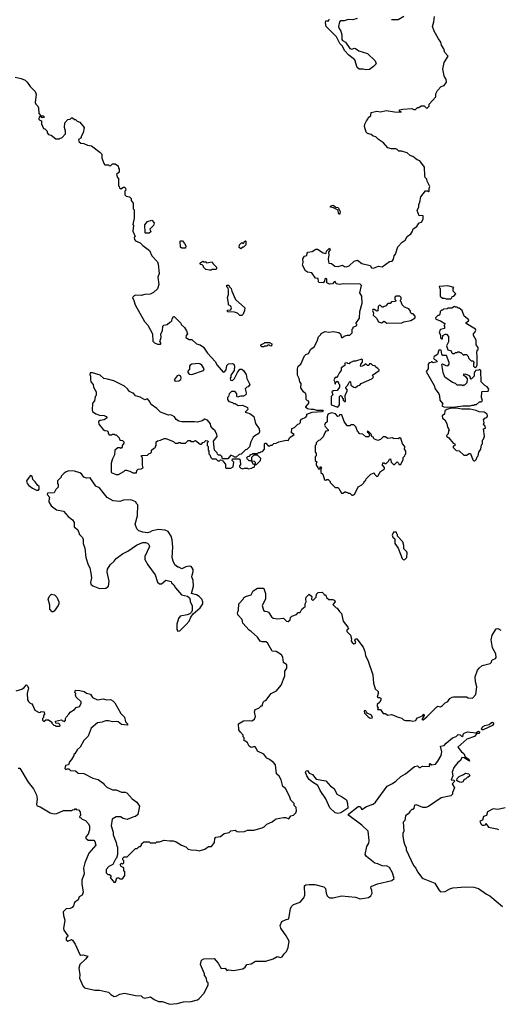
# Model space of a CAD drawing. Extents: x 1861455 to 2058065, y 200073 to 437907.
# Tile 547 of 574: x 2031173 to 2036349, y 359624 to 370270. Entities that reach past the tile are written whole.
import ezdxf

# ---------------------------------------------------------------- set-up
doc = ezdxf.new("R2010")
doc.units = 0

msp = doc.modelspace()

# ---------------------------------------------------------------- linework, layer by layer
at = {"layer": '0CON05XD'}
for points in [[(2032995, 365720), (2033015, 365720), (2033025, 365710), (2033055, 365710), (2033062, 365718), (2033075, 365720), (2033125, 365680), (2033138, 365682), (2033152, 365698), (2033168, 365702), (2033185, 365720), (2033208, 365718), (2033210, 365705), (2033200, 365695), (2033200, 365665), (2033210, 365655), (2033210, 365615), (2033220, 365605), (2033220, 365575), (2033230, 365565), (2033240, 365535), (2033255, 365520), (2033295, 365520), (2033315, 365500), (2033335, 365500), (2033345, 365510), (2033368, 365508), (2033372, 365492), (2033400, 365465), (2033400, 365425), (2033405, 365420), (2033455, 365420), (2033480, 365435), (2033490, 365485), (2033470, 365505), (2033475, 365520), (2033545, 365520), (2033558, 365508), (2033560, 365455), (2033552, 365448), (2033550, 365435), (2033565, 365420), (2033585, 365412), (2033605, 365420), (2033635, 365420), (2033645, 365412), (2033685, 365420), (2033692, 365428), (2033708, 365432), (2033720, 365460), (2033702, 365462), (2033680, 365500), (2033655, 365500), (2033632, 365522), (2033630, 365535), (2033642, 365548), (2033658, 365552), (2033672, 365568), (2033688, 365572), (2033695, 365580), (2033745, 365580), (2033755, 365590), (2033775, 365590), (2033782, 365598), (2033798, 365602), (2033820, 365625), (2033820, 365685), (2033825, 365690), (2033835, 365690), (2033862, 365662), (2033875, 365660), (2033885, 365670), (2033905, 365670), (2033923, 365687), (2033945, 365690), (2033974, 365706), (2034055, 365722), (2034075, 365720), (2034096, 365754), (2034140, 365785), (2034113, 365803), (2034115, 365850), (2034145, 365862), (2034180, 365895), (2034195, 365900), (2034210, 365915), (2034210, 365935), (2034220, 365950), (2034266, 365974), (2034278, 365985), (2034280, 366005), (2034335, 366026), (2034446, 366034), (2034458, 366042), (2034454, 366046), (2034386, 366046), (2034355, 366056), (2034325, 366056), (2034285, 366064), (2034268, 366075), (2034268, 366085), (2034300, 366125), (2034300, 366145), (2034285, 366150), (2034270, 366165), (2034272, 366205), (2034268, 366225), (2034242, 366245), (2034215, 366290), (2034218, 366335), (2034202, 366355), (2034195, 366390), (2034178, 366425), (2034177, 366495), (2034185, 366522), (2034214, 366546), (2034252, 366635), (2034269, 366651), (2034295, 366662), (2034321, 366709), (2034356, 366734), (2034391, 366795), (2034405, 366840), (2034430, 366865), (2034434, 366876), (2034475, 366898), (2034515, 366892), (2034565, 366898), (2034626, 366886), (2034644, 366874), (2034655, 366832), (2034665, 366832), (2034683, 366847), (2034715, 366860), (2034745, 366860), (2034767, 366883), (2034770, 366925), (2034780, 366935), (2034780, 366945), (2034820, 366965), (2034820, 366975), (2034810, 366985), (2034847, 367043), (2034850, 367115), (2034876, 367204), (2034872, 367282), (2034852, 367315), (2034870, 367395), (2034855, 367410), (2034675, 367414), (2034633, 367407), (2034597, 367415), (2034585, 367438), (2034575, 367437), (2034556, 367414), (2034525, 367410), (2034496, 367425), (2034493, 367463), (2034485, 367472), (2034473, 367467), (2034469, 367441), (2034456, 367424), (2034410, 367430), (2034404, 367436), (2034400, 367470), (2034372, 367475), (2034334, 367534), (2034285, 367541), (2034265, 367553), (2034231, 367615), (2034239, 367645), (2034237, 367685), (2034255, 367712), (2034279, 367721), (2034283, 367747), (2034290, 367755), (2034335, 367762), (2034375, 367788), (2034395, 367788), (2034455, 367748), (2034479, 367741), (2034488, 367745), (2034492, 367768), (2034525, 367800), (2034531, 367785), (2034512, 367758), (2034518, 367725), (2034509, 367685), (2034511, 367651), (2034518, 367638), (2034545, 367632), (2034582, 367605), (2034618, 367602), (2034664, 367614), (2034685, 367600), (2034705, 367597), (2034735, 367609), (2034792, 367658), (2034825, 367668), (2034874, 367634), (2034962, 367612), (2034977, 367587), (2034998, 367582), (2035054, 367606), (2035095, 367598), (2035172, 367655), (2035200, 367660), (2035215, 367682), (2035222, 367715), (2035236, 367735), (2035263, 367815), (2035310, 367865), (2035343, 367885), (2035364, 367926), (2035405, 367954), (2035419, 367975), (2035430, 368010), (2035467, 368035), (2035491, 368069), (2035523, 368085), (2035536, 368115), (2035535, 368148), (2035525, 368153), (2035495, 368150), (2035472, 368205), (2035488, 368245), (2035488, 368272), (2035502, 368298), (2035510, 368355), (2035562, 368418), (2035585, 368420), (2035595, 368410), (2035600, 368415), (2035600, 368445), (2035608, 368465), (2035580, 368525), (2035577, 368547), (2035560, 368565), (2035553, 368583), (2035550, 368675), (2035500, 368745), (2035473, 368753), (2035425, 368790), (2035395, 368800), (2035365, 368830), (2035313, 368843), (2035305, 368850), (2035275, 368850), (2035257, 368867), (2035242, 368872), (2035195, 368873), (2035154, 368884), (2035109, 368939), (2035054, 368974), (2035024, 369004), (2034995, 369010), (2034975, 369027), (2034935, 369039), (2034920, 369055), (2034903, 369115), (2034905, 369140), (2034922, 369175), (2034940, 369195), (2034942, 369208), (2034970, 369235), (2034975, 369267), (2035035, 369281), (2035075, 369274), (2035135, 369289), (2035225, 369273), (2035300, 369270), (2035300, 369275), (2035282, 369282), (2035280, 369295), (2035316, 369304), (2035415, 369310), (2035435, 369300), (2035455, 369300), (2035475, 369320), (2035488, 369322), (2035515, 369340), (2035548, 369338), (2035575, 369310), (2035600, 369335), (2035600, 369355), (2035672, 369435), (2035673, 369467), (2035690, 369505), (2035732, 369548), (2035765, 369560), (2035790, 369595), (2035787, 369627), (2035770, 369645), (2035763, 369663), (2035748, 369735), (2035763, 369807), (2035807, 369875), (2035770, 369915), (2035761, 369955), (2035736, 369996), (2035728, 370028), (2035701, 370061), (2035654, 370144), (2035637, 370195), (2035652, 370245), (2035658, 370305)], [(2034822, 370282), (2034775, 370268), (2034725, 370272), (2034682, 370258), (2034645, 370257), (2034633, 370245), (2034622, 370195), (2034628, 370175), (2034647, 370145), (2034656, 370106), (2034656, 370055), (2034664, 370044), (2034698, 370028), (2034745, 369960), (2034765, 369951), (2034795, 369962), (2034805, 369960), (2034842, 369932), (2034935, 369903), (2035018, 369825), (2035027, 369793), (2034998, 369762), (2034955, 369730), (2034915, 369726), (2034886, 369736), (2034846, 369736), (2034824, 369754), (2034796, 369836), (2034734, 369885), (2034686, 369935), (2034663, 369983), (2034635, 370011), (2034600, 370085), (2034489, 370195), (2034479, 370235), (2034483, 370257), (2034515, 370257), (2034521, 370275)], [(2035328, 370305), (2035265, 370267), (2035195, 370270)], [(2031125, 369650), (2031190, 369635), (2031232, 369615), (2031253, 369595), (2031285, 369548), (2031340, 369495), (2031350, 369465), (2031340, 369375), (2031348, 369355), (2031368, 369335), (2031378, 369315), (2031380, 369255), (2031402, 369232), (2031425, 369230), (2031440, 369215), (2031415, 369210), (2031405, 369220), (2031385, 369220), (2031380, 369195), (2031392, 369182), (2031408, 369178), (2031410, 369145), (2031432, 369092), (2031445, 369090), (2031470, 369065), (2031470, 369045), (2031485, 369030), (2031515, 369020), (2031565, 368980), (2031605, 368980), (2031612, 368988), (2031628, 368992), (2031670, 369035), (2031670, 369065), (2031658, 369105), (2031662, 369155), (2031695, 369190), (2031717, 369193), (2031735, 369210), (2031745, 369210), (2031765, 369190), (2031775, 369190), (2031793, 369173), (2031825, 369160), (2031870, 369105), (2031860, 369045), (2031840, 369015), (2031835, 368990), (2031810, 368975), (2031812, 368952), (2031833, 368933), (2031865, 368932), (2031905, 368912), (2031950, 368905), (2032039, 368839), (2032060, 368815), (2032062, 368775), (2032082, 368715), (2032095, 368700), (2032135, 368700), (2032142, 368692), (2032155, 368690), (2032175, 368710), (2032205, 368710), (2032230, 368695), (2032238, 368688), (2032240, 368665), (2032250, 368655), (2032248, 368622), (2032220, 368595), (2032232, 368562), (2032240, 368555), (2032240, 368475), (2032248, 368468), (2032252, 368452), (2032265, 368440), (2032295, 368460), (2032308, 368458), (2032318, 368448), (2032320, 368425), (2032310, 368415), (2032310, 368375), (2032325, 368360), (2032360, 368355), (2032380, 368335), (2032380, 368315), (2032400, 368285), (2032400, 368225), (2032410, 368215), (2032410, 368125), (2032398, 368055), (2032402, 368045), (2032398, 367985), (2032420, 367925), (2032412, 367915), (2032413, 367893), (2032425, 367880), (2032475, 367858), (2032505, 367828), (2032576, 367776), (2032602, 367715), (2032665, 367650), (2032672, 367625), (2032680, 367525), (2032668, 367485), (2032678, 367405), (2032665, 367360), (2032621, 367319), (2032585, 367301), (2032525, 367299), (2032485, 367287), (2032425, 367292), (2032410, 367285), (2032392, 367265), (2032408, 367235), (2032420, 367185), (2032523, 367005), (2032558, 366968), (2032610, 366875), (2032613, 366793), (2032630, 366775), (2032665, 366760), (2032695, 366760), (2032700, 366765), (2032700, 366775), (2032690, 366785), (2032702, 366835), (2032700, 366875), (2032718, 366905), (2032720, 366955), (2032733, 366967), (2032767, 366973), (2032795, 367000), (2032808, 367002), (2032820, 367015), (2032823, 367037), (2032835, 367060), (2032845, 367060), (2032887, 367017), (2032915, 366990), (2032920, 366975), (2032955, 366940), (2032978, 366905), (2032988, 366875), (2032972, 366855), (2032968, 366835), (2033005, 366812), (2033035, 366812), (2033085, 366766), (2033125, 366753), (2033160, 366730), (2033204, 366664), (2033288, 366575), (2033307, 366535), (2033375, 366460), (2033388, 366462), (2033407, 366483), (2033415, 366530), (2033431, 366549), (2033475, 366552), (2033490, 366545), (2033497, 366525), (2033493, 366477), (2033458, 366425), (2033458, 366405), (2033450, 366395), (2033452, 366372), (2033475, 366370), (2033495, 366390), (2033527, 366455), (2033555, 366490), (2033575, 366493), (2033595, 366478), (2033623, 366435), (2033630, 366390), (2033662, 366325), (2033645, 366300), (2033630, 366295), (2033613, 366277), (2033622, 366235), (2033620, 366215), (2033595, 366200), (2033565, 366200), (2033525, 366190), (2033520, 366195), (2033520, 366225), (2033509, 366239), (2033495, 366248), (2033465, 366250), (2033440, 366225), (2033430, 366195), (2033420, 366185), (2033420, 366165), (2033435, 366140), (2033475, 366130), (2033485, 366120), (2033505, 366120), (2033535, 366100), (2033582, 366102), (2033638, 366078), (2033640, 366055), (2033610, 366025), (2033661, 366011), (2033705, 365980), (2033725, 365902), (2033762, 365845), (2033766, 365814), (2033760, 365795), (2033715, 365772), (2033698, 365755), (2033672, 365705), (2033658, 365652), (2033628, 365622), (2033615, 365620), (2033568, 365572), (2033545, 365570), (2033515, 365540), (2033495, 365540), (2033488, 365548), (2033455, 365560), (2033425, 365520), (2033365, 365520), (2033358, 365548), (2033345, 365560), (2033322, 365562), (2033312, 365572), (2033308, 365588), (2033280, 365615), (2033268, 365712), (2033307, 365763), (2033306, 365786), (2033288, 365825), (2033262, 365845), (2033240, 365875), (2033235, 365900), (2033205, 365940), (2033175, 365950), (2033145, 365932), (2033095, 365917), (2033065, 365922), (2032925, 365920), (2032895, 365930), (2032865, 365948), (2032846, 365976), (2032821, 365991), (2032805, 365997), (2032784, 365994), (2032697, 366027), (2032656, 366066), (2032595, 366110), (2032575, 366150), (2032555, 366170), (2032525, 366160), (2032475, 366188), (2032425, 366202), (2032405, 366230), (2032395, 366230), (2032361, 366251), (2032339, 366279), (2032306, 366306), (2032190, 366365), (2032124, 366384), (2032082, 366392), (2032045, 366427), (2031962, 366452), (2031935, 366450), (2031930, 366435), (2031940, 366415), (2031938, 366375), (2031942, 366355), (2031967, 366327), (2031970, 366295), (2032000, 366245), (2032000, 366205), (2031990, 366195), (2031982, 366148), (2031963, 366127), (2031960, 366115), (2031955, 366050), (2031962, 366035), (2031995, 366007), (2032035, 365994), (2032085, 365992), (2032109, 365979), (2032120, 365965), (2032088, 365942), (2032045, 365937), (2032025, 365927), (2032028, 365895), (2032075, 365838), (2032095, 365828), (2032120, 365825), (2032130, 365815), (2032130, 365795), (2032142, 365782), (2032165, 365780), (2032175, 365790), (2032195, 365790), (2032205, 365780), (2032215, 365780), (2032248, 365748), (2032252, 365732), (2032262, 365722), (2032285, 365720), (2032300, 365705), (2032298, 365692), (2032280, 365665), (2032280, 365645), (2032268, 365632), (2032255, 365640), (2032235, 365640), (2032202, 365615), (2032200, 365565), (2032175, 365520), (2032163, 365475), (2032164, 365374), (2032215, 365353), (2032243, 365353), (2032300, 365385), (2032315, 365400), (2032325, 365400), (2032365, 365390), (2032395, 365370), (2032435, 365370), (2032440, 365395), (2032455, 365410), (2032487, 365413), (2032510, 365425), (2032500, 365455), (2032500, 365535), (2032490, 365545), (2032492, 365558), (2032555, 365560), (2032572, 365578), (2032588, 365582), (2032600, 365595), (2032600, 365615), (2032620, 365635), (2032640, 365645), (2032640, 365655), (2032650, 365665), (2032650, 365705), (2032663, 365717), (2032697, 365723), (2032735, 365742), (2032755, 365742), (2032838, 365708), (2032855, 365690), (2032885, 365690), (2032895, 365700), (2032908, 365698), (2032915, 365690), (2032965, 365690), (2032995, 365720)], [(2034635, 368167), (2034625, 368167), (2034620, 368175), (2034619, 368209), (2034567, 368237), (2034535, 368244), (2034535, 368255), (2034565, 368266), (2034592, 368242), (2034618, 368238), (2034639, 368195), (2034635, 368167)], [(2032535, 367960), (2032530, 367965), (2032528, 368052), (2032555, 368088), (2032602, 368102), (2032628, 368075), (2032620, 368045), (2032580, 368005), (2032590, 367975), (2032575, 367962), (2032535, 367960)], [(2032965, 367800), (2032925, 367800), (2032912, 367812), (2032910, 367875), (2032915, 367880), (2032935, 367878), (2032955, 367850), (2032970, 367825), (2032965, 367800)], [(2033565, 367792), (2033548, 367808), (2033550, 367835), (2033575, 367860), (2033585, 367850), (2033598, 367852), (2033602, 367868), (2033615, 367880), (2033620, 367875), (2033620, 367835), (2033595, 367810), (2033585, 367810), (2033565, 367792)], [(2033225, 367560), (2033185, 367570), (2033160, 367595), (2033160, 367605), (2033145, 367620), (2033132, 367622), (2033122, 367638), (2033155, 367660), (2033165, 367650), (2033185, 367650), (2033195, 367642), (2033255, 367650), (2033260, 367635), (2033300, 367595), (2033300, 367575), (2033295, 367570), (2033255, 367570), (2033245, 367562), (2033225, 367560)], [(2033575, 367070), (2033555, 367072), (2033530, 367095), (2033495, 367108), (2033425, 367110), (2033420, 367115), (2033422, 367128), (2033457, 367133), (2033463, 367155), (2033455, 367172), (2033430, 367185), (2033432, 367205), (2033420, 367265), (2033432, 367298), (2033432, 367345), (2033428, 367368), (2033413, 367383), (2033415, 367400), (2033435, 367400), (2033442, 367382), (2033460, 367365), (2033468, 367335), (2033508, 367245), (2033607, 367155), (2033606, 367124), (2033590, 367085), (2033575, 367070)], [(2035835, 367250), (2035848, 367262), (2035852, 367278), (2035868, 367282), (2035890, 367305), (2035860, 367335), (2035860, 367365), (2035870, 367375), (2035805, 367392), (2035710, 367385), (2035712, 367372), (2035720, 367365), (2035722, 367282), (2035745, 367260), (2035765, 367260), (2035785, 367250), (2035835, 367250)], [(2035145, 366990), (2035305, 366992), (2035327, 367003), (2035403, 367017), (2035450, 367045), (2035450, 367065), (2035428, 367088), (2035415, 367090), (2035400, 367105), (2035398, 367118), (2035380, 367145), (2035335, 367160), (2035310, 367185), (2035298, 367218), (2035290, 367225), (2035292, 367238), (2035300, 367245), (2035300, 367265), (2035285, 367280), (2035245, 367280), (2035232, 367268), (2035230, 367245), (2035240, 367235), (2035238, 367222), (2035195, 367220), (2035178, 367202), (2035155, 367200), (2035128, 367172), (2035115, 367170), (2035105, 367160), (2035095, 367160), (2035075, 367180), (2035065, 367182), (2035051, 367169), (2035045, 367122), (2035035, 367118), (2035005, 367137), (2034994, 367135), (2034988, 367125), (2034999, 367095), (2034996, 367075), (2035033, 367043), (2035053, 367003), (2035085, 366992), (2035115, 367010), (2035145, 366990)], [(2036105, 366510), (2036120, 366535), (2036122, 366635), (2036118, 366665), (2036120, 366695), (2036130, 366705), (2036130, 366725), (2036110, 366755), (2036110, 366805), (2036080, 366855), (2036080, 366875), (2036100, 366895), (2036107, 366913), (2036102, 366925), (2036000, 366985), (2036000, 366995), (2036027, 367013), (2036030, 367025), (2035980, 367065), (2035958, 367125), (2035925, 367150), (2035915, 367150), (2035905, 367160), (2035885, 367160), (2035875, 367170), (2035845, 367150), (2035805, 367150), (2035797, 367143), (2035755, 367140), (2035745, 367130), (2035735, 367130), (2035720, 367115), (2035718, 367082), (2035705, 367070), (2035695, 367070), (2035670, 367045), (2035672, 367032), (2035725, 367012), (2035770, 366985), (2035768, 366972), (2035760, 366965), (2035768, 366958), (2035768, 366932), (2035725, 366920), (2035710, 366895), (2035723, 366855), (2035725, 366830), (2035735, 366820), (2035745, 366820), (2035750, 366855), (2035775, 366870), (2035788, 366868), (2035810, 366845), (2035810, 366785), (2035790, 366745), (2035802, 366702), (2035838, 366688), (2035842, 366672), (2035855, 366660), (2035875, 366660), (2035885, 366670), (2035905, 366670), (2035912, 366678), (2035925, 366680), (2035932, 366672), (2035945, 366670), (2035973, 366643), (2035985, 366650), (2036005, 366650), (2036020, 366635), (2036030, 366605), (2036055, 366580), (2036075, 366580), (2036088, 366568), (2036080, 366555), (2036080, 366525), (2036092, 366512), (2036105, 366510)], [(2033815, 366732), (2033793, 366733), (2033780, 366745), (2033780, 366755), (2033818, 366772), (2033825, 366780), (2033875, 366780), (2033900, 366765), (2033895, 366740), (2033882, 366742), (2033875, 366750), (2033855, 366750), (2033845, 366740), (2033825, 366740), (2033815, 366732)], [(2035795, 366080), (2035885, 366083), (2035965, 366094), (2036044, 366094), (2036065, 366102), (2036085, 366102), (2036095, 366110), (2036115, 366110), (2036145, 366138), (2036162, 366138), (2036177, 366153), (2036168, 366185), (2036170, 366245), (2036175, 366250), (2036240, 366255), (2036248, 366275), (2036230, 366300), (2036202, 366315), (2036163, 366353), (2036160, 366475), (2036148, 366488), (2036135, 366480), (2036102, 366478), (2036098, 366462), (2036090, 366455), (2036090, 366415), (2036055, 366382), (2036050, 366385), (2036050, 366405), (2036038, 366418), (2035995, 366437), (2035970, 366435), (2035999, 366409), (2036012, 366385), (2036010, 366345), (2035985, 366320), (2035972, 366318), (2035965, 366310), (2035955, 366320), (2035905, 366320), (2035888, 366338), (2035855, 366348), (2035772, 366405), (2035752, 366455), (2035738, 366542), (2035745, 366548), (2035781, 366531), (2035805, 366529), (2035819, 366545), (2035819, 366565), (2035788, 366638), (2035750, 366640), (2035740, 366655), (2035730, 366695), (2035715, 366700), (2035707, 366695), (2035690, 366650), (2035655, 366628), (2035648, 366615), (2035655, 366600), (2035680, 366585), (2035688, 366572), (2035645, 366560), (2035635, 366570), (2035625, 366570), (2035618, 366562), (2035602, 366558), (2035590, 366545), (2035590, 366495), (2035570, 366465), (2035656, 366316), (2035665, 366280), (2035707, 366225), (2035714, 366204), (2035718, 366155), (2035748, 366115), (2035740, 366095), (2035760, 366085), (2035795, 366080)], [(2033035, 366434), (2033160, 366475), (2033168, 366495), (2033143, 366535), (2033127, 366547), (2033105, 366551), (2033035, 366546), (2033017, 366535), (2033009, 366525), (2033010, 366490), (2032992, 366468), (2032991, 366455), (2033005, 366438), (2033035, 366434)], [(2034615, 366080), (2034630, 366105), (2034630, 366195), (2034642, 366208), (2034658, 366198), (2034662, 366182), (2034670, 366175), (2034670, 366155), (2034685, 366140), (2034697, 366143), (2034692, 366205), (2034718, 366265), (2034700, 366285), (2034700, 366295), (2034721, 366319), (2034735, 366350), (2034743, 366357), (2034750, 366355), (2034755, 366320), (2034786, 366296), (2034805, 366292), (2034825, 366310), (2034852, 366318), (2034865, 366338), (2034980, 366385), (2034998, 366405), (2034990, 366425), (2035060, 366475), (2035060, 366485), (2035048, 366498), (2035020, 366515), (2035018, 366528), (2034992, 366532), (2034975, 366550), (2034955, 366550), (2034948, 366532), (2034935, 366530), (2034915, 366550), (2034895, 366530), (2034865, 366520), (2034860, 366525), (2034862, 366545), (2034882, 366568), (2034882, 366592), (2034875, 366598), (2034805, 366577), (2034784, 366576), (2034745, 366560), (2034735, 366550), (2034722, 366552), (2034715, 366560), (2034690, 366555), (2034688, 366532), (2034650, 366505), (2034648, 366475), (2034630, 366455), (2034615, 366420), (2034598, 366402), (2034585, 366400), (2034570, 366375), (2034580, 366355), (2034582, 366332), (2034588, 366332), (2034592, 366348), (2034605, 366360), (2034620, 366345), (2034620, 366335), (2034630, 366325), (2034630, 366295), (2034608, 366262), (2034565, 366258), (2034550, 366245), (2034560, 366215), (2034540, 366195), (2034540, 366105), (2034615, 366080)], [(2032855, 366360), (2032895, 366364), (2032915, 366380), (2032921, 366395), (2032914, 366415), (2032895, 366426), (2032875, 366419), (2032842, 366375), (2032855, 366360)], [(2034775, 365130), (2034798, 365145), (2034835, 365220), (2034875, 365240), (2034900, 365265), (2034900, 365275), (2034915, 365290), (2034920, 365305), (2034970, 365355), (2035005, 365370), (2035010, 365355), (2035035, 365330), (2035046, 365334), (2035074, 365386), (2035118, 365415), (2035118, 365428), (2035098, 365455), (2035102, 365478), (2035115, 365480), (2035125, 365470), (2035135, 365470), (2035160, 365495), (2035172, 365518), (2035185, 365520), (2035192, 365485), (2035215, 365460), (2035225, 365460), (2035255, 365490), (2035270, 365475), (2035275, 365460), (2035295, 365460), (2035320, 365515), (2035320, 365535), (2035340, 365555), (2035342, 365568), (2035350, 365575), (2035350, 365605), (2035330, 365635), (2035338, 365642), (2035340, 365655), (2035312, 365685), (2035296, 365746), (2035285, 365748), (2035265, 365738), (2035215, 365740), (2035205, 365748), (2035155, 365742), (2035125, 365758), (2035105, 365758), (2035075, 365730), (2035045, 365720), (2035010, 365735), (2035000, 365745), (2035000, 365755), (2034982, 365762), (2034975, 365790), (2034950, 365815), (2034935, 365820), (2034930, 365815), (2034948, 365798), (2034952, 365782), (2034960, 365775), (2034945, 365760), (2034915, 365760), (2034885, 365790), (2034852, 365792), (2034825, 365820), (2034807, 365867), (2034785, 365890), (2034755, 365890), (2034742, 365878), (2034715, 365880), (2034682, 365925), (2034658, 365998), (2034635, 366000), (2034628, 365982), (2034615, 365980), (2034588, 366008), (2034545, 366020), (2034515, 366010), (2034505, 366000), (2034498, 365975), (2034497, 365923), (2034478, 365905), (2034468, 365885), (2034475, 365870), (2034510, 365835), (2034510, 365825), (2034485, 365820), (2034475, 365810), (2034455, 365760), (2034420, 365725), (2034405, 365720), (2034380, 365695), (2034380, 365675), (2034370, 365665), (2034370, 365595), (2034380, 365585), (2034380, 365555), (2034370, 365545), (2034370, 365505), (2034390, 365485), (2034380, 365475), (2034380, 365455), (2034398, 365428), (2034402, 365412), (2034418, 365412), (2034425, 365440), (2034440, 365425), (2034430, 365415), (2034430, 365375), (2034450, 365355), (2034470, 365295), (2034485, 365290), (2034495, 365300), (2034508, 365298), (2034530, 365275), (2034530, 365265), (2034585, 365210), (2034615, 365210), (2034625, 365200), (2034655, 365150), (2034668, 365152), (2034695, 365170), (2034702, 365162), (2034718, 365158), (2034725, 365150), (2034745, 365150), (2034765, 365130), (2034775, 365130)], [(2036095, 365500), (2036110, 365515), (2036120, 365545), (2036130, 365555), (2036140, 365595), (2036160, 365625), (2036168, 365672), (2036180, 365685), (2036180, 365725), (2036190, 365735), (2036200, 365765), (2036190, 365845), (2036210, 365855), (2036208, 365875), (2036190, 365895), (2036198, 365915), (2036190, 365945), (2036205, 365962), (2036225, 365970), (2036232, 365985), (2036230, 366005), (2036195, 366025), (2036141, 366031), (2036110, 366045), (2036045, 366059), (2035955, 366058), (2035915, 366066), (2035835, 366068), (2035794, 366056), (2035771, 366039), (2035768, 366005), (2035742, 365985), (2035745, 365960), (2035770, 365945), (2035792, 365902), (2035800, 365865), (2035818, 365835), (2035810, 365825), (2035808, 365792), (2035790, 365775), (2035792, 365762), (2035815, 365750), (2035862, 365692), (2035880, 365685), (2035878, 365662), (2035862, 365658), (2035860, 365645), (2035892, 365612), (2035925, 365610), (2035975, 365560), (2036005, 365560), (2036035, 365580), (2036048, 365578), (2036075, 365510), (2036085, 365500), (2036095, 365500)], [(2033735, 365460), (2033778, 365502), (2033780, 365525), (2033745, 365560), (2033705, 365560), (2033680, 365535), (2033680, 365500), (2033708, 365498), (2033720, 365485), (2033720, 365460), (2033735, 365460)], [(2032885, 363660), (2032905, 363662), (2032975, 363730), (2033005, 363768), (2033025, 363810), (2033050, 363845), (2033125, 363909), (2033153, 363955), (2033153, 363975), (2033143, 364003), (2033114, 364034), (2033085, 364051), (2033030, 364065), (2033052, 364145), (2033050, 364205), (2033036, 364245), (2033037, 364265), (2033050, 364305), (2033050, 364325), (2033040, 364345), (2033028, 364358), (2033005, 364362), (2032970, 364355), (2032925, 364332), (2032895, 364350), (2032885, 364350), (2032852, 364375), (2032832, 364415), (2032823, 364455), (2032828, 364565), (2032822, 364645), (2032810, 364685), (2032777, 364737), (2032745, 364750), (2032675, 364756), (2032605, 364742), (2032582, 364728), (2032555, 364722), (2032505, 364728), (2032463, 364743), (2032440, 364765), (2032420, 364815), (2032448, 364905), (2032450, 365025), (2032435, 365040), (2032430, 365055), (2032375, 365080), (2032294, 365076), (2032255, 365060), (2032185, 365068), (2032118, 365105), (2032076, 365156), (2032035, 365208), (2031997, 365227), (2031936, 365316), (2031894, 365314), (2031868, 365325), (2031840, 365360), (2031825, 365369), (2031765, 365387), (2031705, 365393), (2031675, 365382), (2031655, 365368), (2031620, 365335), (2031620, 365325), (2031580, 365285), (2031580, 365255), (2031590, 365245), (2031590, 365215), (2031565, 365190), (2031546, 365154), (2031475, 365150), (2031470, 365135), (2031500, 365105), (2031493, 365097), (2031487, 365055), (2031513, 365015), (2031572, 364972), (2031646, 364956), (2031697, 364897), (2031743, 364863), (2031763, 364833), (2031762, 364785), (2031802, 364755), (2031818, 364705), (2031851, 364671), (2031858, 364648), (2031860, 364605), (2031876, 364556), (2031889, 364455), (2031913, 364375), (2031930, 364345), (2031943, 364285), (2031950, 364235), (2031940, 364185), (2031944, 364165), (2031965, 364149), (2032035, 364121), (2032106, 364124), (2032134, 364145), (2032139, 364199), (2032119, 364295), (2032122, 364328), (2032152, 364375), (2032195, 364414), (2032217, 364443), (2032285, 364496), (2032342, 364525), (2032435, 364588), (2032475, 364608), (2032505, 364618), (2032535, 364618), (2032555, 364610), (2032570, 364595), (2032578, 364575), (2032528, 364465), (2032528, 364435), (2032557, 364375), (2032638, 364268), (2032665, 364190), (2032685, 364170), (2032705, 364170), (2032755, 364210), (2032810, 364195), (2032815, 364180), (2032839, 364159), (2032857, 364127), (2032922, 364052), (2032987, 364037), (2033008, 364018), (2033018, 363995), (2033018, 363975), (2033040, 363935), (2033037, 363883), (2033030, 363865), (2033013, 363847), (2032986, 363834), (2032908, 363822), (2032890, 363795), (2032873, 363735), (2032872, 363675), (2032885, 363660)], [(2031355, 365182), (2031375, 365184), (2031384, 365195), (2031384, 365224), (2031365, 365237), (2031342, 365272), (2031315, 365300), (2031308, 365335), (2031295, 365340), (2031285, 365337), (2031246, 365285), (2031252, 365255), (2031272, 365232), (2031313, 365203), (2031355, 365182)], [(2035335, 364430), (2035360, 364455), (2035362, 364505), (2035360, 364515), (2035328, 364548), (2035328, 364585), (2035318, 364625), (2035260, 364685), (2035260, 364705), (2035252, 364712), (2035250, 364725), (2035245, 364730), (2035215, 364730), (2035202, 364695), (2035210, 364675), (2035230, 364655), (2035232, 364605), (2035267, 364557), (2035310, 364445), (2035322, 364432), (2035335, 364430)], [(2031768, 362332), (2031760, 362325), (2031760, 362315), (2031735, 362270), (2031710, 362245), (2031700, 362215), (2031670, 362205), (2031660, 362175), (2031672, 362162), (2031685, 362170), (2031705, 362170), (2031723, 362153), (2031775, 362148), (2031805, 362122), (2031865, 362120), (2031965, 362068), (2032020, 362055), (2032076, 362016), (2032085, 362000), (2032115, 361972), (2032175, 361942), (2032215, 361942), (2032275, 361918), (2032315, 361918), (2032332, 361912), (2032390, 361845), (2032439, 361809), (2032467, 361767), (2032450, 361675), (2032427, 361653), (2032395, 361648), (2032335, 361622), (2032293, 361633), (2032262, 361652), (2032215, 361652), (2032172, 361625), (2032164, 361554), (2032183, 361487), (2032183, 361455), (2032218, 361375), (2032222, 361335), (2032230, 361325), (2032230, 361245), (2032220, 361205), (2032210, 361195), (2032182, 361135), (2032136, 361114), (2032109, 361081), (2032108, 361045), (2032125, 361028), (2032145, 361028), (2032160, 361015), (2032158, 361002), (2032150, 360995), (2032195, 360940), (2032210, 360945), (2032225, 360990), (2032245, 360990), (2032255, 360980), (2032285, 360980), (2032310, 361015), (2032310, 361055), (2032300, 361065), (2032298, 361098), (2032270, 361115), (2032260, 361135), (2032275, 361150), (2032285, 361140), (2032298, 361152), (2032300, 361175), (2032290, 361185), (2032290, 361205), (2032302, 361218), (2032335, 361220), (2032425, 361310), (2032445, 361310), (2032465, 361330), (2032478, 361332), (2032490, 361345), (2032492, 361358), (2032515, 361380), (2032575, 361380), (2032585, 361370), (2032645, 361370), (2032655, 361380), (2032685, 361380), (2032735, 361400), (2032795, 361390), (2032832, 361392), (2032865, 361380), (2032923, 361343), (2032970, 361325), (2032995, 361302), (2033027, 361293), (2033085, 361292), (2033115, 361282), (2033177, 361303), (2033215, 361330), (2033248, 361332), (2033280, 361375), (2033283, 361417), (2033295, 361430), (2033345, 361438), (2033385, 361470), (2033437, 361483), (2033455, 361498), (2033505, 361508), (2033525, 361492), (2033545, 361488), (2033606, 361494), (2033635, 361508), (2033705, 361508), (2033797, 361533), (2033816, 361544), (2033845, 361572), (2033905, 361598), (2033924, 361616), (2033945, 361628), (2034025, 361642), (2034052, 361642), (2034085, 361630), (2034105, 361662), (2034135, 361668), (2034158, 361695), (2034167, 361715), (2034162, 361752), (2034143, 361773), (2034140, 361795), (2034105, 361830), (2034092, 361875), (2034046, 361956), (2034018, 361978), (2034001, 362051), (2033979, 362089), (2033952, 362115), (2033938, 362215), (2033917, 362237), (2033875, 362272), (2033847, 362287), (2033815, 362328), (2033745, 362360), (2033732, 362395), (2033715, 362412), (2033675, 362402), (2033654, 362414), (2033635, 362450), (2033615, 362470), (2033602, 362472), (2033600, 362505), (2033590, 362515), (2033590, 362535), (2033560, 362565), (2033543, 362593), (2033540, 362655), (2033595, 362690), (2033655, 362692), (2033685, 362688), (2033713, 362707), (2033722, 362735), (2033712, 362785), (2033720, 362810), (2033760, 362825), (2033785, 362850), (2033795, 362850), (2033805, 362890), (2033820, 362905), (2033835, 362910), (2033892, 362985), (2033950, 363015), (2034000, 363075), (2034042, 363175), (2034042, 363225), (2034062, 363258), (2034062, 363295), (2034025, 363320), (2034019, 363379), (2034003, 363403), (2033945, 363438), (2033905, 363442), (2033853, 363533), (2033835, 363542), (2033795, 363542), (2033775, 363552), (2033745, 363592), (2033676, 363656), (2033655, 363668), (2033588, 363745), (2033580, 363785), (2033532, 363835), (2033528, 363855), (2033540, 363885), (2033542, 363955), (2033592, 364008), (2033595, 364020), (2033615, 364032), (2033675, 364050), (2033697, 364093), (2033745, 364122), (2033805, 364122), (2033815, 364118), (2033832, 364065), (2033832, 364005), (2033797, 363935), (2033808, 363885), (2033824, 363874), (2033845, 363872), (2033863, 363863), (2033897, 363815), (2033915, 363800), (2033965, 363793), (2034025, 363798), (2034060, 363765), (2034075, 363762), (2034098, 363782), (2034102, 363805), (2034115, 363822), (2034165, 363840), (2034185, 363860), (2034208, 363862), (2034224, 363896), (2034260, 363925), (2034260, 363955), (2034272, 363975), (2034268, 364005), (2034273, 364027), (2034305, 364060), (2034332, 364035), (2034330, 364005), (2034345, 363990), (2034380, 364025), (2034383, 364057), (2034402, 364078), (2034445, 364080), (2034460, 364065), (2034465, 364050), (2034475, 364050), (2034488, 364038), (2034492, 364022), (2034515, 364000), (2034555, 364002), (2034578, 363995), (2034586, 363974), (2034560, 363945), (2034595, 363910), (2034606, 363906), (2034631, 363871), (2034655, 363850), (2034670, 363765), (2034722, 363702), (2034728, 363685), (2034712, 363668), (2034712, 363655), (2034750, 363615), (2034762, 363575), (2034758, 363555), (2034769, 363535), (2034785, 363521), (2034802, 363525), (2034807, 363535), (2034798, 363562), (2034810, 363575), (2034820, 363575), (2034887, 363485), (2034905, 363440), (2034913, 363395), (2034942, 363335), (2034991, 363185), (2034998, 363095), (2035019, 363035), (2035049, 363005), (2035051, 362985), (2035040, 362945), (2035045, 362940), (2035065, 362942), (2035078, 362935), (2035078, 362915), (2035068, 362892), (2035040, 362865), (2035040, 362845), (2035050, 362835), (2035042, 362812), (2035075, 362810), (2035105, 362770), (2035125, 362770), (2035155, 362752), (2035195, 362757), (2035215, 362752), (2035255, 362732), (2035305, 362718), (2035325, 362700), (2035345, 362692), (2035395, 362693), (2035425, 362687), (2035457, 362693), (2035460, 362705), (2035475, 362720), (2035528, 362742), (2035545, 362760), (2035548, 362745), (2035522, 362705), (2035535, 362700), (2035578, 362732), (2035685, 362842), (2035695, 362848), (2035725, 362842), (2035745, 362853), (2035775, 362883), (2035802, 362898), (2035825, 362932), (2035850, 362945), (2035865, 362950), (2036005, 362947), (2036025, 362938), (2036070, 362935), (2036108, 362975), (2036118, 363055), (2036102, 363112), (2036100, 363165), (2036126, 363235), (2036141, 363259), (2036173, 363287), (2036261, 363309), (2036277, 363323), (2036278, 363342), (2036285, 363350), (2036318, 363362), (2036327, 363373), (2036323, 363415), (2036285, 363480), (2036272, 363565), (2036284, 363615), (2036325, 363685), (2036345, 363688), (2036375, 363669)], [(2031535, 363867), (2031525, 363869), (2031498, 363895), (2031500, 363940), (2031482, 364005), (2031494, 364036), (2031517, 364057), (2031551, 364051), (2031576, 364026), (2031598, 363975), (2031598, 363955), (2031588, 363935), (2031545, 363873), (2031535, 363867)], [(2031133, 363013), (2031195, 363031), (2031222, 363048), (2031245, 363078), (2031255, 363072), (2031268, 363045), (2031252, 362985), (2031258, 362915), (2031267, 362897), (2031285, 362880), (2031303, 362873), (2031316, 362856), (2031338, 362805), (2031385, 362780), (2031398, 362782), (2031405, 362790), (2031438, 362788), (2031440, 362755), (2031432, 362748), (2031430, 362725), (2031420, 362715), (2031420, 362695), (2031428, 362688), (2031435, 362680), (2031455, 362700), (2031485, 362700), (2031520, 362675), (2031522, 362662), (2031542, 362642), (2031558, 362638), (2031565, 362630), (2031605, 362630), (2031610, 362635), (2031608, 362648), (2031595, 362660), (2031562, 362662), (2031560, 362685), (2031625, 362700), (2031632, 362692), (2031658, 362682), (2031670, 362695), (2031668, 362715), (2031675, 362730), (2031705, 362760), (2031717, 362783), (2031765, 362812), (2031785, 362832), (2031820, 362845), (2031838, 362875), (2031836, 362896), (2031783, 362945), (2031778, 362965), (2031780, 362985), (2031770, 362995), (2031775, 363020), (2031825, 363018), (2031870, 363005), (2031895, 362988), (2031938, 362978), (2031962, 362942), (2032015, 362917), (2032075, 362926), (2032116, 362916), (2032155, 362919), (2032182, 362905), (2032202, 362885), (2032265, 362770), (2032305, 362730), (2032318, 362678), (2032340, 362655), (2032338, 362642), (2032275, 362648), (2032237, 362677), (2032222, 362682), (2032175, 362677), (2032135, 362690), (2032102, 362688), (2032066, 362674), (2032014, 362666), (2031945, 362608), (2031915, 362522), (2031867, 362475), (2031828, 362405), (2031794, 362376), (2031768, 362332)], [(2034965, 362718), (2034985, 362720), (2034990, 362725), (2034979, 362749), (2034932, 362772), (2034922, 362782), (2034918, 362798), (2034905, 362800), (2034900, 362795), (2034902, 362772), (2034941, 362731), (2034965, 362718)], [(2036175, 362590), (2036168, 362598), (2036180, 362625), (2036205, 362639), (2036251, 362649), (2036275, 362672), (2036286, 362676), (2036299, 362669), (2036299, 362655), (2036285, 362640), (2036185, 362593), (2036175, 362590)], [(2035530, 362200), (2035600, 362195), (2035610, 362205), (2035604, 362225), (2035612, 362228), (2035632, 362212), (2035669, 362221), (2035697, 362253), (2035730, 362315), (2035738, 362355), (2035724, 362416), (2035765, 362422), (2035785, 362448), (2035854, 362506), (2035895, 362518), (2035915, 362540), (2035938, 362538), (2035955, 362520), (2035968, 362532), (2035970, 362545), (2035980, 362555), (2036015, 362570), (2036105, 362560), (2036135, 362577), (2036148, 362568), (2036137, 362553), (2036112, 362548), (2036091, 362519), (2036008, 362492), (2035910, 362405), (2035953, 362353), (2035976, 362336), (2035991, 362301), (2036031, 362275), (2036038, 362252), (2035979, 362289), (2035955, 362292), (2035939, 362261), (2035911, 362239), (2035868, 362185), (2035850, 362135), (2035858, 362095), (2035840, 362050), (2035867, 362047), (2035880, 362035), (2035852, 362008), (2035874, 361965), (2035853, 361915), (2035853, 361895), (2035835, 361879), (2035732, 361855), (2035595, 361763), (2035565, 361752), (2035533, 361753), (2035465, 361782), (2035442, 361778), (2035437, 361743), (2035425, 361730), (2035415, 361730), (2035390, 361705), (2035390, 361695), (2035345, 361660), (2035337, 361613), (2035320, 361595), (2035328, 361495), (2035318, 361472), (2035318, 361445), (2035323, 361395), (2035334, 361355), (2035353, 361315), (2035354, 361295), (2035433, 361125), (2035457, 361097), (2035477, 361055), (2035523, 360995), (2035535, 360984), (2035663, 360933), (2035705, 360860), (2035725, 360840), (2035775, 360842), (2035825, 360872), (2035856, 360884), (2035995, 360893), (2036085, 360889), (2036136, 360875), (2036220, 360815), (2036256, 360796), (2036395, 360680)], [(2031155, 362177), (2031176, 362176), (2031266, 362025), (2031323, 361955), (2031355, 361890), (2031361, 361845), (2031353, 361785), (2031361, 361771), (2031395, 361758), (2031503, 361693), (2031544, 361684), (2031575, 361686), (2031645, 361721), (2031732, 361718), (2031743, 361727), (2031768, 361732), (2031775, 361740), (2031785, 361730), (2031810, 361725), (2031828, 361705), (2031830, 361665), (2031820, 361655), (2031822, 361642), (2031835, 361640), (2031850, 361625), (2031885, 361610), (2031915, 361578), (2031927, 361553), (2031929, 361511), (2031912, 361465), (2031889, 361435), (2031890, 361420), (2031915, 361400), (2031975, 361400), (2031986, 361386), (2031996, 361345), (2031922, 361258), (2031876, 361155), (2031863, 361095), (2031869, 361035), (2031844, 360965), (2031844, 360925), (2031861, 360835), (2031848, 360805), (2031817, 360785), (2031807, 360753), (2031766, 360725), (2031755, 360688), (2031740, 360670), (2031719, 360661), (2031675, 360658), (2031643, 360625), (2031647, 360585), (2031661, 360535), (2031646, 360445), (2031652, 360425), (2031692, 360365), (2031690, 360355), (2031675, 360342), (2031675, 360321), (2031695, 360308), (2031734, 360326), (2031745, 360318), (2031773, 360275), (2031825, 360163), (2031835, 360157), (2031855, 360159), (2031910, 360145), (2031885, 360111), (2031824, 360055), (2031812, 360015), (2031822, 359942), (2031820, 359905), (2031855, 359822), (2031875, 359803), (2031985, 359776), (2032035, 359776), (2032135, 359756), (2032159, 359729), (2032195, 359709), (2032215, 359712), (2032255, 359734), (2032305, 359746), (2032425, 359718), (2032485, 359716), (2032506, 359696), (2032525, 359689), (2032586, 359706), (2032626, 359676), (2032673, 359653), (2032715, 359653), (2032795, 359624), (2032875, 359631), (2032945, 359651), (2033026, 359654), (2033095, 359674), (2033115, 359688), (2033167, 359743), (2033210, 359835), (2033210, 359855), (2033200, 359865), (2033188, 359915), (2033172, 359935), (2033172, 359955), (2033130, 360055), (2033139, 360101), (2033164, 360116), (2033275, 360119), (2033320, 360070), (2033352, 360012), (2033394, 360014), (2033415, 359989), (2033435, 359998), (2033485, 359988), (2033585, 360007), (2033611, 360025), (2033631, 360055), (2033678, 360062), (2033725, 360091), (2033835, 360089), (2033916, 360114), (2033959, 360141), (2033995, 360130), (2034013, 360137), (2034032, 360168), (2034058, 360195), (2034075, 360240), (2034087, 360305), (2034054, 360365), (2033996, 360446), (2033989, 360475), (2034009, 360520), (2034055, 360542), (2034085, 360549), (2034101, 360659), (2034115, 360685), (2034135, 360702), (2034205, 360730), (2034246, 360775), (2034258, 360805), (2034255, 360905), (2034266, 360914), (2034305, 360921), (2034365, 360920), (2034461, 360895), (2034480, 360875), (2034486, 360825), (2034497, 360797), (2034512, 360782), (2034527, 360777), (2034563, 360777), (2034655, 360796), (2034805, 360782), (2034855, 360763), (2034945, 360778), (2034972, 360798), (2034986, 360825), (2034983, 360853), (2034970, 360885), (2034973, 360897), (2035043, 360927), (2035196, 360964), (2035222, 360985), (2035206, 361045), (2035173, 361103), (2035149, 361119), (2035095, 361120), (2035045, 361142), (2035015, 361150), (2034995, 361163), (2034923, 361223), (2034909, 361245), (2034929, 361331), (2034948, 361365), (2034954, 361395), (2034941, 361495), (2034875, 361561), (2034733, 361665), (2034726, 361675), (2034731, 361685), (2034835, 361761), (2034855, 361763), (2034875, 361732), (2034925, 361764), (2034995, 361787), (2035020, 361810), (2035146, 361984), (2035205, 362011), (2035242, 362035), (2035294, 362086), (2035345, 362116), (2035443, 362195), (2035475, 362201), (2035495, 362184), (2035505, 362183), (2035530, 362200)], [(2034615, 361686), (2034585, 361696), (2034529, 361749), (2034484, 361845), (2034424, 361935), (2034399, 361990), (2034340, 362025), (2034305, 362055), (2034277, 362095), (2034264, 362135), (2034271, 362149), (2034285, 362151), (2034303, 362123), (2034338, 362108), (2034379, 362059), (2034485, 362040), (2034534, 361984), (2034575, 361956), (2034603, 361895), (2034655, 361870), (2034706, 361836), (2034720, 361795), (2034723, 361745), (2034645, 361694), (2034615, 361686)], [(2035945, 362022), (2035915, 362032), (2035900, 362045), (2035904, 362066), (2035925, 362088), (2035973, 362107), (2035995, 362122), (2036030, 362115), (2036040, 362095), (2036025, 362080), (2036015, 362080), (2035995, 362060), (2035980, 362055), (2035965, 362030), (2035945, 362022)], [(2036425, 361748), (2036345, 361730), (2036295, 361737), (2036232, 361705), (2036223, 361667), (2036188, 361655), (2036180, 361615), (2036150, 361605), (2036160, 361575), (2036175, 361562), (2036195, 361560), (2036210, 361565), (2036215, 361580), (2036245, 361540), (2036335, 361522), (2036353, 361513)]]:
    msp.add_lwpolyline(points, dxfattribs=at)

doc.saveas('drawing.dxf')
